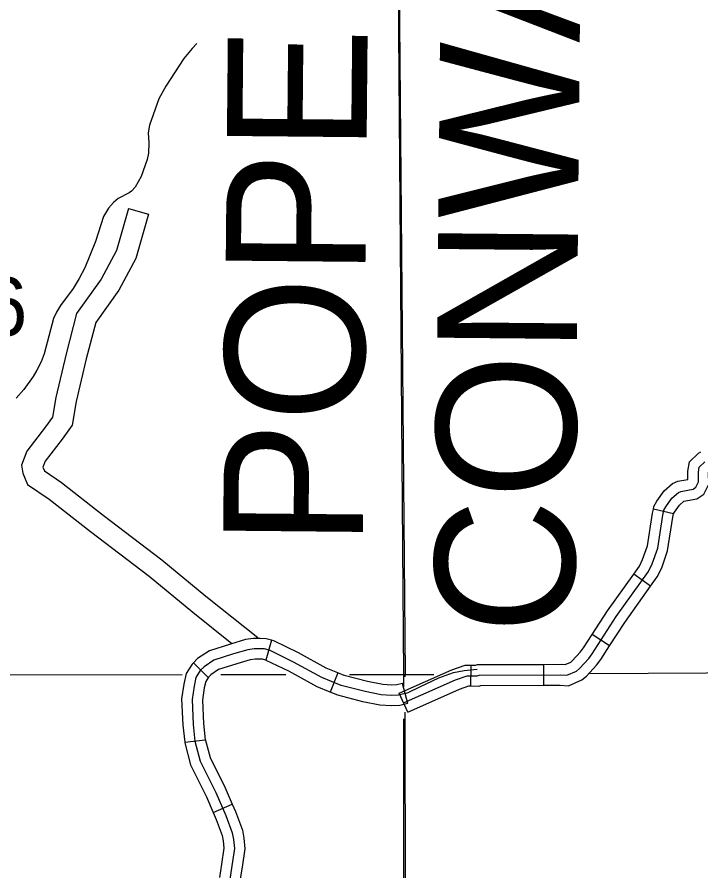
# Model space of a CAD drawing. Extents: x 1373862 to 1376999, y 1168398 to 1170455.
# Drawn here: x 1375508.8 to 1375607.7, y 1168765.8 to 1168889.3 of the extents above; entities that cross this region are included whole.
import ezdxf

# ---------------------------------------------------------------- set-up
doc = ezdxf.new("R2010")
doc.units = 0
for name, color, linetype in [('Level 2', 7, 'Continuous'), ('Level 32', 7, 'Continuous'), ('Level 35', 7, 'Continuous'), ('Level 4', 7, 'Continuous'), ('Level 46', 7, 'Continuous'), ('Level 5', 7, 'Continuous'), ('R_Draft', 7, 'Continuous')]:
    doc.layers.add(name, color=color, linetype=linetype)

msp = doc.modelspace()

# ---------------------------------------------------------------- linework, layer by layer
at = {"layer": 'Level 2'}
for points in [[(1375563.36, 1169024.08), (1375563.52, 1169007.31), (1375563.5, 1169005.65), (1375563.88, 1168901.23), (1375563.92, 1168899.67), (1375564.74, 1168794.19)], [(1375563.47, 1169021.23), (1375563.7, 1169007.47), (1375563.58, 1169005.79), (1375564.05, 1168901.21), (1375564.05, 1168899.64), (1375564.95, 1168794.26)], [(1375564.74, 1168794.19), (1375564.74, 1168792.47)], [(1375564.96, 1168793.9), (1375564.95, 1168794.26)], [(1375564.74, 1168787.84), (1375564.73, 1168761.71)], [(1375565, 1168762.24), (1375564.96, 1168788.82)]]:
    msp.add_lwpolyline(points, dxfattribs=at)
at = {"layer": 'Level 32'}
for p, q in [((1375603.8, 1168817.51), (1375600.87, 1168818.16)), ((1375600.46, 1168807.03), (1375598.02, 1168808.78)), ((1375594.52, 1168798.39), (1375592, 1168800.02)), ((1375545.64, 1168799.2), (1375544.8, 1168796.32)), ((1375534.35, 1168795.96), (1375536.48, 1168793.83)), ((1375574.46, 1168792.59), (1375574.51, 1168795.59)), ((1375585.04, 1168792.72), (1375585.02, 1168795.72)), ((1375555.24, 1168794.48), (1375554.11, 1168791.7)), ((1375565.34, 1168790.06), (1375564.57, 1168792.96)), ((1375565.34, 1168788.79), (1375564.12, 1168791.53)), ((1375533.08, 1168784.44), (1375536.06, 1168784.79)), ((1375537.21, 1168774.3), (1375539.96, 1168775.5))]:
    msp.add_line(p, q, dxfattribs=at)
for points in [[(1375600.87, 1168818.16), (1375600.95, 1168818.53), (1375601.37, 1168819.32), (1375602.41, 1168820.79), (1375603.65, 1168821.86), (1375604.39, 1168822.19), (1375605.86, 1168822.46), (1375605.83, 1168823.66), (1375606.09, 1168824.99), (1375607.39, 1168826.25), (1375607.74, 1168826.45)], [(1375575.37, 1168794.05), (1375575.67, 1168794.15), (1375587.45, 1168794.2), (1375588.35, 1168794.13), (1375589.75, 1168794.74), (1375590.18, 1168795.1), (1375591.52, 1168796.55), (1375592.03, 1168797.26), (1375595.5, 1168802.62), (1375600.16, 1168809.14), (1375600.71, 1168810.27), (1375601.5, 1168812.5), (1375602.24, 1168817.3), (1375602.4, 1168818), (1375602.67, 1168818.52), (1375603.55, 1168819.75), (1375604.48, 1168820.56), (1375604.84, 1168820.72), (1375606.6, 1168821.04), (1375607.02, 1168821.32), (1375607.4, 1168822.1), (1375607.37, 1168823.53), (1375607.5, 1168824.23), (1375608.32, 1168825.02)], [(1375603.79, 1168817.49), (1375603.93, 1168817.75), (1375604.64, 1168818.75), (1375605.28, 1168819.31), (1375607.17, 1168819.64), (1375608.18, 1168820.33), (1375608.88, 1168821.79), (1375608.84, 1168823.4), (1375608.86, 1168823.49), (1375609.21, 1168823.83), (1375609.24, 1168823.85)], [(1375598.02, 1168808.78), (1375598.84, 1168809.93), (1375599.3, 1168810.86), (1375600.01, 1168812.88), (1375600.74, 1168817.58), (1375600.87, 1168818.16)], [(1375600.46, 1168807.03), (1375601.43, 1168808.39), (1375602.07, 1168809.7), (1375602.93, 1168812.14), (1375603.69, 1168817.02), (1375603.8, 1168817.51)], [(1375592, 1168800.02), (1375594.23, 1168803.48), (1375598.02, 1168808.78)], [(1375594.52, 1168798.39), (1375596.72, 1168801.79), (1375600.46, 1168807.03)], [(1375585.02, 1168795.72), (1375587.51, 1168795.73), (1375588.09, 1168795.68), (1375588.94, 1168796.05), (1375589.13, 1168796.21), (1375590.33, 1168797.52), (1375590.77, 1168798.13), (1375592, 1168800.02)], [(1375545.64, 1168799.2), (1375544.88, 1168799.42), (1375544, 1168799.48), (1375543.03, 1168799.48), (1375541.87, 1168799.31), (1375539.72, 1168798.66), (1375536.66, 1168797.69), (1375534.94, 1168796.54), (1375534.35, 1168795.96)], [(1375555.24, 1168794.48), (1375553.55, 1168795.17), (1375549.52, 1168797.37), (1375545.96, 1168799.1), (1375545.64, 1168799.2)], [(1375564.96, 1168791.51), (1375563.99, 1168791.25), (1375562.99, 1168791.21), (1375561.52, 1168791.3), (1375559.2, 1168791.77), (1375555.7, 1168792.67), (1375552.9, 1168793.81), (1375548.83, 1168796.04), (1375545.42, 1168797.7), (1375544.61, 1168797.94), (1375543.95, 1168797.98), (1375543.14, 1168797.98), (1375542.2, 1168797.84), (1375540.16, 1168797.22), (1375537.32, 1168796.32), (1375535.9, 1168795.38), (1375535.33, 1168794.81), (1375534.71, 1168793.81), (1375534.43, 1168792.58), (1375534.14, 1168790.64), (1375534.29, 1168787.03), (1375534.57, 1168784.62)], [(1375585.04, 1168792.72), (1375587.39, 1168792.73), (1375588.6, 1168792.63), (1375590.53, 1168793.47), (1375591.2, 1168794.03), (1375592.66, 1168795.62), (1375593.25, 1168796.42), (1375594.52, 1168798.39)], [(1375544.8, 1168796.32), (1375544.34, 1168796.45), (1375543.9, 1168796.48), (1375543.26, 1168796.48), (1375542.53, 1168796.37), (1375540.6, 1168795.79), (1375537.97, 1168794.96), (1375536.85, 1168794.21), (1375536.48, 1168793.83)], [(1375554.11, 1168791.7), (1375552.26, 1168792.46), (1375548.14, 1168794.71), (1375544.87, 1168796.29), (1375544.8, 1168796.32)], [(1375534.35, 1168795.96), (1375534.14, 1168795.74), (1375533.31, 1168794.39), (1375532.95, 1168792.86), (1375532.64, 1168790.72), (1375532.79, 1168786.92), (1375533.08, 1168784.44)], [(1375564.12, 1168791.53), (1375571.7, 1168794.91), (1375573.67, 1168795.6), (1375574.51, 1168795.59)], [(1375574.51, 1168795.59), (1375575.13, 1168795.58), (1375575.41, 1168795.68), (1375585.02, 1168795.72)], [(1375536.51, 1168793.87), (1375536.12, 1168793.23), (1375535.9, 1168792.3), (1375535.65, 1168790.56), (1375535.78, 1168787.15), (1375536.06, 1168784.79)], [(1375564.57, 1168792.96), (1375563.76, 1168792.74), (1375563, 1168792.71), (1375561.72, 1168792.79), (1375559.54, 1168793.24), (1375556.17, 1168794.1), (1375555.24, 1168794.48)], [(1375564.74, 1168790.14), (1375572.26, 1168793.49), (1375573.92, 1168794.07), (1375575.37, 1168794.05)], [(1375564.96, 1168791.51), (1375565.41, 1168791.63), (1375567.11, 1168792.49), (1375569.86, 1168793.76), (1375571.95, 1168794.52), (1375573.51, 1168794.85), (1375575.36, 1168795)], [(1375565.34, 1168788.79), (1375572.81, 1168792.12), (1375574.16, 1168792.59), (1375574.46, 1168792.59)], [(1375574.46, 1168792.59), (1375575.6, 1168792.57), (1375575.92, 1168792.68), (1375585.04, 1168792.72)], [(1375565.34, 1168790.06), (1375564.22, 1168789.76), (1375562.98, 1168789.7), (1375561.32, 1168789.81), (1375558.87, 1168790.31), (1375555.23, 1168791.25), (1375554.11, 1168791.7)], [(1375533.08, 1168784.46), (1375533.09, 1168784.35), (1375533.92, 1168781.17), (1375536.22, 1168776.57), (1375537.21, 1168774.3)], [(1375534.57, 1168784.62), (1375535.34, 1168781.7), (1375537.58, 1168777.2), (1375539.04, 1168773.86), (1375539.97, 1168771.36), (1375540.15, 1168770.39), (1375540.27, 1168769.08), (1375539.9, 1168766.59), (1375539.54, 1168764.32)], [(1375536.05, 1168784.89), (1375536.75, 1168782.23), (1375538.94, 1168777.84), (1375539.96, 1168775.5)], [(1375539.96, 1168775.5), (1375540.43, 1168774.43), (1375541.42, 1168771.76), (1375541.63, 1168770.59), (1375541.78, 1168769.04), (1375541.39, 1168766.37), (1375541.08, 1168764.43)], [(1375537.21, 1168774.3), (1375537.65, 1168773.3), (1375538.52, 1168770.96), (1375538.66, 1168770.19), (1375538.76, 1168769.12), (1375538.42, 1168766.82), (1375538.11, 1168764.91)]]:
    msp.add_lwpolyline(points, dxfattribs=at)
at = {"layer": 'Level 35'}
msp.add_lwpolyline([(1375534.85, 1168885.53), (1375534.15, 1168884.77), (1375532.96, 1168883.33), (1375530.36, 1168879.32), (1375529.32, 1168877.52), (1375527.98, 1168873.68), (1375527.81, 1168872.59), (1375527.9, 1168871.13), (1375527.84, 1168869.65), (1375527.65, 1168868.75), (1375526.81, 1168866.25), (1375525.93, 1168864.74), (1375525.37, 1168864.15), (1375525.04, 1168863.89), (1375523.48, 1168863.07), (1375522.79, 1168862.52), (1375522.07, 1168861.69), (1375521.33, 1168860.5), (1375520.18, 1168856.88), (1375518.62, 1168853.04), (1375517.81, 1168851.51), (1375516.93, 1168850.09), (1375515.11, 1168847.61), (1375514.52, 1168846.66), (1375514.13, 1168845.76), (1375512.74, 1168840.63), (1375512.31, 1168839.46), (1375511.7, 1168838.25), (1375511.17, 1168837.35), (1375509.83, 1168835.45), (1375508.72, 1168834.23)], dxfattribs=at)
at = {"layer": 'Level 4'}
for points in [[(1375486.22, 1168794.19), (1375532.72, 1168794.23)], [(1375538.31, 1168794.24), (1375547.7, 1168794.24)], [(1375556.94, 1168794.25), (1375564.95, 1168794.26)], [(1375569.11, 1168794.22), (1375564.74, 1168794.19)], [(1375687.15, 1168794.93), (1375659.21, 1168794.75), (1375591.7, 1168794.35)]]:
    msp.add_lwpolyline(points, dxfattribs=at)
at = {"layer": 'Level 46'}
for points in [[(1375524.96, 1168861.63), (1375523.22, 1168855.55), (1375521.01, 1168851.43), (1375517.44, 1168846.48), (1375515.92, 1168840.62), (1375514.46, 1168834.31), (1375513.95, 1168831.49), (1375512.94, 1168830.07), (1375510.26, 1168826.57), (1375509.47, 1168824.51), (1375509.69, 1168823.39), (1375510.36, 1168821.72), (1375513.48, 1168819.6), (1375519.47, 1168814.94), (1375527.92, 1168808.48), (1375534.26, 1168803.25), (1375539.92, 1168798.72)], [(1375524.96, 1168861.63), (1375527.85, 1168860.81), (1375526.02, 1168854.41), (1375523.55, 1168849.83), (1375520.21, 1168845.18), (1375518.83, 1168839.9), (1375517.4, 1168833.71), (1375516.79, 1168830.29), (1375515.35, 1168828.28), (1375512.9, 1168825.09), (1375512.58, 1168824.25), (1375512.8, 1168823.69), (1375515.25, 1168822.02), (1375521.3, 1168817.31), (1375529.79, 1168810.83), (1375536.15, 1168805.58), (1375543.66, 1168799.58)]]:
    msp.add_lwpolyline(points, dxfattribs=at)

# ---------------------------------------------------------------- texts
at = {"layer": 'Level 5'}
msp.add_text('36', height=8.448, dxfattribs=at).set_placement((1375497.75, 1168843.24))
at = {"layer": 'R_Draft'}
for s, p in [('CONWAY COUNTY', (1375589.41, 1168800.01)), ('POPE COUNTY', (1375558.84, 1168812.65))]:
    msp.add_text(s, height=20.2145, rotation=89.4588, dxfattribs=at).set_placement(p)

doc.saveas('drawing.dxf')
